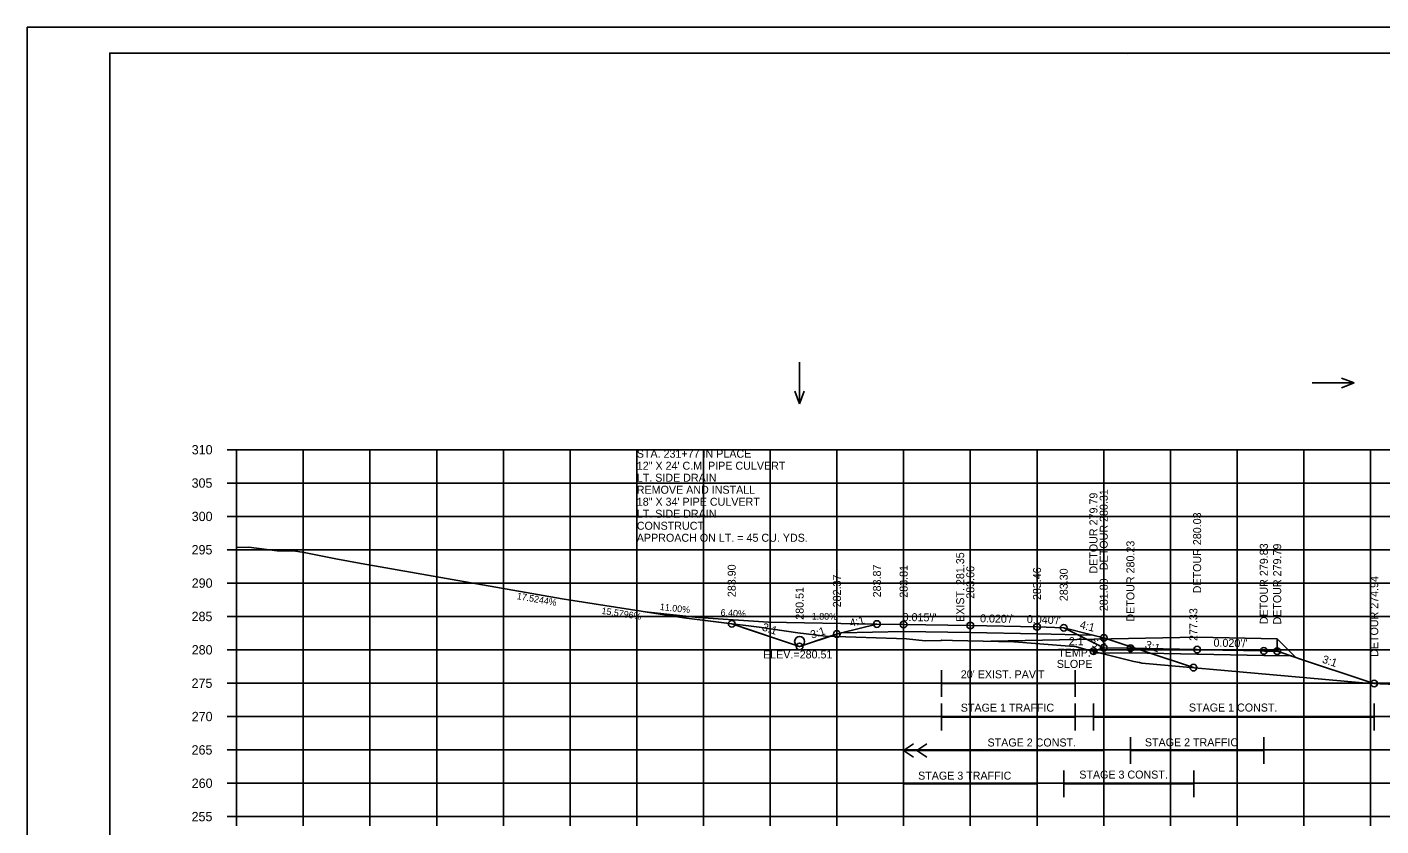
# Model space of a CAD drawing. Extents: x 4667 to 1632277, y -2100 to 724501.
# Drawn here: x 5635.8 to 5838.7, y 903.2 to 1023 of the extents above; entities that cross this region are included whole.
import ezdxf

# ---------------------------------------------------------------- set-up
doc = ezdxf.new("R2010")
doc.units = 0
for name, color, linetype in [('R_Alt Surface', 7, 'Continuous'), ('R_Axis', 7, 'Continuous'), ('R_Axis Annot', 7, 'Continuous'), ('R_Border', 7, 'Continuous'), ('R_Border Notes', 7, 'Continuous'), ('R_Detour', 7, 'Continuous'), ('R_Detour Annot', 7, 'Continuous'), ('R_Drive', 7, 'Continuous'), ('R_Exist Surface', 7, 'Continuous'), ('R_Fin Surface', 7, 'Continuous'), ('R_Fin Surface Annot', 7, 'Continuous'), ('R_Grid', 7, 'Continuous'), ('R_No Plot', 7, 'Continuous'), ('R_Proposed CofA', 7, 'Continuous'), ('R_Temp Easement', 7, 'Continuous'), ('R_Water', 7, 'Continuous'), ('R_Water Annot', 7, 'Continuous'), ('T_Drafting', 7, 'Continuous'), ('T_Notes', 7, 'Continuous')]:
    doc.layers.add(name, color=color, linetype=linetype)

msp = doc.modelspace()

# ---------------------------------------------------------------- linework, layer by layer
at = {"layer": 'R_Alt Surface'}
msp.add_lwpolyline([(5757.86, 932.15), (5767.18, 932.34), (5777.18, 932.19), (5787.18, 931.99), (5795.55, 931.82)], dxfattribs=at)
at = {"layer": 'R_Axis'}
for p, q in [((5665.78, 959.61), (5667.18, 959.61)), ((5667.18, 904.61), (5667.18, 959.61)), ((5665.78, 954.61), (5667.18, 954.61)), ((5665.78, 949.61), (5667.18, 949.61)), ((5665.78, 944.61), (5667.18, 944.61)), ((5665.78, 939.61), (5667.18, 939.61)), ((5665.78, 934.61), (5667.18, 934.61)), ((5665.78, 929.61), (5667.18, 929.61)), ((5665.78, 924.61), (5667.18, 924.61)), ((5665.78, 919.61), (5667.18, 919.61)), ((5665.78, 914.61), (5667.18, 914.61)), ((5665.78, 909.61), (5667.18, 909.61)), ((5665.78, 904.61), (5667.18, 904.61)), ((5667.18, 904.61), (5947.18, 904.61)), ((5667.18, 903.21), (5667.18, 904.61)), ((5677.18, 903.21), (5677.18, 904.61)), ((5687.18, 903.21), (5687.18, 904.61)), ((5697.18, 903.21), (5697.18, 904.61)), ((5707.18, 903.21), (5707.18, 904.61)), ((5717.18, 903.21), (5717.18, 904.61)), ((5727.18, 903.21), (5727.18, 904.61)), ((5737.18, 903.21), (5737.18, 904.61)), ((5747.18, 903.21), (5747.18, 904.61)), ((5757.18, 903.21), (5757.18, 904.61)), ((5767.18, 903.21), (5767.18, 904.61)), ((5777.18, 903.21), (5777.18, 904.61)), ((5787.18, 903.21), (5787.18, 904.61)), ((5797.18, 903.21), (5797.18, 904.61)), ((5807.18, 903.21), (5807.18, 904.61)), ((5817.18, 903.21), (5817.18, 904.61)), ((5827.18, 903.21), (5827.18, 904.61)), ((5837.18, 903.21), (5837.18, 904.61))]:
    msp.add_line(p, q, dxfattribs=at)
at = {"layer": 'R_Border'}
for p, q in [((5648.18, 1019.07), (5964.36, 1019.07)), ((5648.18, 813.61), (5648.18, 1019.07)), ((5800.7, 1018.81), (5800.7, 1018.81)), ((5800.7, 1018.81), (5800.7, 1018.81))]:
    msp.add_line(p, q, dxfattribs=at)
at = {"layer": 'R_Detour'}
for points in [[(5795.64, 929.4), (5795.64, 929.4), (5795.64, 929.4), (5795.79, 929.45), (5797.18, 929.92), (5800.86, 929.84), (5801.18, 929.84), (5801.99, 929.82), (5811.18, 929.64), (5811.99, 929.62), (5821.18, 929.44), (5821.35, 929.43), (5823.18, 929.4), (5826.12, 928.42), (5826.38, 928.33), (5836.78, 924.87), (5837.73, 924.55)], [(5795.64, 929.11), (5795.64, 929.4), (5795.64, 929.11), (5801.17, 929.17), (5811.18, 928.97), (5821.17, 928.77), (5825.31, 928.69)]]:
    msp.add_lwpolyline(points, dxfattribs=at)
at = {"layer": 'R_Drive'}
for p, q in [((5728.43, 935.33), (5736.39, 934.45)), ((5736.39, 934.45), (5746.94, 933.78)), ((5746.94, 933.78), (5763.18, 933.48))]:
    msp.add_line(p, q, dxfattribs=at)
at = {"layer": 'R_Exist Surface'}
msp.add_lwpolyline([(5667.18, 944.94), (5669.04, 945.02), (5673.27, 944.46), (5675.73, 944.46), (5677.32, 944.21), (5682.07, 943.24), (5685.86, 942.55), (5716, 937.26), (5734.23, 934.42), (5745.52, 932.99), (5751.34, 932.16), (5755.48, 931.66), (5767.59, 931.24), (5770.39, 930.97), (5772.75, 931.02), (5772.83, 931.03), (5772.9, 931.05), (5774.51, 931.02), (5783.7, 930.82), (5783.74, 930.81), (5783.76, 930.81), (5791.39, 930.21), (5792.8, 930.1), (5792.91, 930.1), (5793.11, 930.04), (5794.7, 929.63), (5801.67, 927.88), (5802.54, 927.72), (5802.91, 927.63), (5822.01, 925.91), (5836, 924.65), (5838.62, 924.5), (5875.42, 923)], dxfattribs=at)
at = {"layer": 'R_Fin Surface'}
msp.add_lwpolyline([(5741.41, 933.51), (5751.59, 930.12), (5757.18, 931.98), (5757.86, 932.15), (5763.18, 933.48), (5767.18, 933.42), (5777.18, 933.27), (5787.18, 933.07), (5791.18, 932.91), (5795.55, 931.82), (5797.18, 931.41), (5810.62, 926.94)], dxfattribs=at)
at = {"layer": 'R_Grid'}
for p, q in [((5667.18, 959.61), (5947.18, 959.61)), ((5667.18, 904.61), (5667.18, 959.61)), ((5677.18, 904.61), (5677.18, 959.61)), ((5687.18, 904.61), (5687.18, 959.61)), ((5697.18, 904.61), (5697.18, 959.61)), ((5707.18, 904.61), (5707.18, 959.61)), ((5717.18, 904.61), (5717.18, 959.61)), ((5727.18, 904.61), (5727.18, 959.61)), ((5737.18, 904.61), (5737.18, 959.61)), ((5747.18, 904.61), (5747.18, 959.61)), ((5757.18, 904.61), (5757.18, 959.61)), ((5767.18, 904.61), (5767.18, 959.61)), ((5777.18, 904.61), (5777.18, 959.61)), ((5787.18, 904.61), (5787.18, 959.61)), ((5797.18, 904.61), (5797.18, 959.61)), ((5807.18, 904.61), (5807.18, 959.61)), ((5817.18, 904.61), (5817.18, 959.61)), ((5827.18, 904.61), (5827.18, 959.61)), ((5837.18, 904.61), (5837.18, 959.61)), ((5667.18, 954.61), (5947.18, 954.61)), ((5667.18, 949.61), (5947.18, 949.61)), ((5667.18, 944.61), (5947.18, 944.61)), ((5667.18, 939.61), (5947.18, 939.61)), ((5667.18, 934.61), (5947.18, 934.61)), ((5667.18, 929.61), (5947.18, 929.61)), ((5667.18, 924.61), (5947.18, 924.61)), ((5667.18, 919.61), (5947.18, 919.61)), ((5667.18, 914.61), (5947.18, 914.61)), ((5667.18, 909.61), (5947.18, 909.61)), ((5667.18, 904.61), (5947.18, 904.61))]:
    msp.add_line(p, q, dxfattribs=at)
at = {"layer": 'R_No Plot'}
for p, q in [((5635.78, 1022.97), (5969.12, 1022.97)), ((5736.39, 934.45), (5728.43, 935.33)), ((5746.94, 933.78), (5736.39, 934.45)), ((5763.18, 933.48), (5746.94, 933.78)), ((5756.15, 931.64), (5757.18, 931.98))]:
    msp.add_line(p, q, dxfattribs=at)
for points in [[(5635.78, 1022.97), (5969.12, 1022.97), (5969.12, 809.63), (5635.78, 809.63)], [(5882.1, 1019.07), (5901.72, 1019.07), (5901.72, 1009.19), (5917.84, 1009.19), (5941.04, 1009.19), (5941.04, 984.86), (5964.36, 984.86), (5964.36, 813.61), (5648.18, 813.61), (5648.18, 1019.07)]]:
    msp.add_lwpolyline(points, close=True, dxfattribs=at)
for points in [[(5728.43, 935.33), (5734.23, 934.42), (5741.41, 933.51), (5744.54, 932.47), (5749.01, 930.98), (5751.59, 930.12), (5756.15, 931.64)], [(5757.18, 931.98), (5757.86, 932.15), (5763.18, 933.48)]]:
    msp.add_lwpolyline(points, dxfattribs=at)
for centre in [(5741.41, 933.51), (5763.18, 933.48), (5767.18, 933.42), (5777.18, 933.27), (5757.18, 931.98), (5787.18, 933.07), (5791.18, 932.91), (5797.18, 931.41), (5751.59, 930.12), (5795.64, 929.4), (5797.18, 929.92), (5801.18, 929.84), (5811.18, 929.64), (5821.18, 929.44), (5823.18, 929.4), (5810.62, 926.94), (5837.73, 924.55)]:
    msp.add_circle(centre, 0.5, dxfattribs=at)
at = {"layer": 'R_Proposed CofA'}
for p, q in [((5767.18, 914.54), (5768.68, 915.54)), ((5769.18, 914.54), (5770.68, 915.54)), ((5767.18, 914.54), (5768.68, 913.54)), ((5769.18, 914.54), (5770.68, 913.54))]:
    msp.add_line(p, q, dxfattribs=at)
at = {"layer": 'R_Temp Easement'}
for p, q in [((5772.88, 922.54), (5772.88, 926.54)), ((5792.88, 922.54), (5792.88, 926.54)), ((5772.88, 924.54), (5792.88, 924.54)), ((5772.88, 917.54), (5772.88, 921.54)), ((5792.88, 917.54), (5792.88, 921.54)), ((5795.64, 917.54), (5795.64, 921.54)), ((5837.73, 917.54), (5837.73, 921.54)), ((5772.88, 919.54), (5792.88, 919.54)), ((5837.73, 919.54), (5795.64, 919.54)), ((5797.18, 912.54), (5797.18, 916.54)), ((5801.18, 912.54), (5801.18, 916.54)), ((5821.18, 912.54), (5821.18, 916.54)), ((5797.18, 914.54), (5767.18, 914.54)), ((5821.18, 914.54), (5801.18, 914.54)), ((5767.18, 907.54), (5767.18, 911.54)), ((5787.18, 907.54), (5787.18, 911.54)), ((5791.18, 907.54), (5791.18, 911.54)), ((5810.69, 907.54), (5810.69, 911.54)), ((5787.18, 909.54), (5767.18, 909.54)), ((5791.18, 909.54), (5810.69, 909.54))]:
    msp.add_line(p, q, dxfattribs=at)
at = {"layer": 'R_Water'}
msp.add_circle((5751.59, 930.87), 0.75, dxfattribs=at)
at = {"layer": 'R_Water Annot'}
for p, q in [((5751.59, 972.75), (5751.59, 966.47)), ((5834.72, 969.61), (5832.8, 970.31)), ((5751.59, 966.47), (5750.89, 968.39)), ((5751.59, 966.47), (5752.29, 968.39)), ((5828.44, 969.61), (5834.72, 969.61)), ((5834.72, 969.61), (5832.8, 968.91))]:
    msp.add_line(p, q, dxfattribs=at)
at = {"layer": 'T_Drafting'}
msp.add_line((5791.18, 932.91), (5797.18, 929.92), dxfattribs=at)
at = {"layer": 'T_Notes'}
for p, q in [((5780.25, 930.89), (5811.18, 931.51)), ((5823.18, 931.27), (5811.18, 931.51)), ((5823.18, 929.4), (5823.18, 931.27)), ((5823.18, 931.27), (5825.99, 928.46))]:
    msp.add_line(p, q, dxfattribs=at)
for points in [[(5780.25, 930.89), (5783.7, 930.82), (5783.76, 930.81), (5791.39, 930.21), (5792.8, 930.1), (5792.91, 930.1), (5793.11, 930.04)], [(5793.11, 930.04), (5794.7, 929.63), (5795.64, 929.4), (5795.64, 929.4), (5797.18, 929.92), (5801.18, 929.84), (5823.18, 929.4), (5825.99, 928.46)]]:
    msp.add_lwpolyline(points, dxfattribs=at)

# ---------------------------------------------------------------- texts
at = {"layer": 'R_Axis Annot'}
for s, p in [('310', (5660.46, 958.91)), ('305', (5660.44, 953.91)), ('300', (5660.46, 948.91)), ('295', (5660.44, 943.91)), ('290', (5660.46, 938.91)), ('285', (5660.44, 933.91)), ('280', (5660.46, 928.91)), ('275', (5660.44, 923.91)), ('270', (5660.46, 918.91)), ('265', (5660.44, 913.91)), ('260', (5660.46, 908.91)), ('255', (5660.44, 903.91))]:
    msp.add_text(s, height=1.4, dxfattribs=at).set_placement(p)
at = {"layer": 'R_Border Notes'}
for s, p in [('TEMP.', (5790.34, 928.6)), ('2:1', (5791.94, 930.3)), ('SLOPE', (5790.14, 926.9))]:
    msp.add_text(s, height=1.2, dxfattribs=at).set_placement(p)
at = {"layer": 'R_Detour Annot'}
for s, rotation, p in [('3:1', 18.4349, (5795.47, 929.87)), ("0.020'/'", 358.8542, (5813.63, 930.09)), ('3:1', 341.5651, (5829.83, 927.71))]:
    msp.add_text(s, height=1.2, rotation=rotation, dxfattribs=at).set_placement(p)
at = {"layer": 'R_Drive'}
for s, rotation, p in [('11.00%', 353.7227, (5730.6, 935.59)), ('6.40%', 356.3381, (5739.72, 934.74)), ('1.80%', 358.9688, (5753.4, 934.16))]:
    msp.add_text(s, height=1, rotation=rotation, dxfattribs=at).set_placement(p)
at = {"layer": 'R_Fin Surface Annot'}
for s, rotation, p in [('DETOUR 279.79', 90, (5796.24, 941.04)), ('DETOUR 280.31', 90, (5797.78, 941.56)), ('DETOUR 280.03', 90, (5811.78, 938.08)), ('DETOUR 280.23', 90, (5801.78, 933.84)), ('DETOUR 279.83', 90, (5821.78, 933.44)), ('DETOUR 279.79', 90, (5823.78, 933.4)), ('283.90', 90, (5742.01, 937.51)), ('283.87', 90, (5763.78, 937.48)), ('283.81', 90, (5767.78, 937.42)), ('283.66', 90, (5777.78, 937.27)), ('283.46', 90, (5787.78, 937.07)), ('283.30', 90, (5791.78, 936.91)), ('282.37', 90, (5757.78, 935.98)), ('281.80', 90, (5797.78, 935.41)), ('DETOUR 274.94', 90, (5838.33, 928.55)), ('280.51', 90, (5752.19, 934.12)), ('277.33', 90, (5811.22, 930.94)), ('3:1', 341.5651, (5745.87, 932.55)), ('4:1', 14.0362, (5759.26, 933.02)), ("0.015'/'", 359.1366, (5767.02, 933.93)), ("0.020'/'", 358.8542, (5778.63, 933.74)), ("0.040'/'", 357.7094, (5785.64, 933.64)), ('4:1', 345.9638, (5793.5, 932.85)), ('3:1', 18.4349, (5753.44, 931.26)), ('3:1', 341.5651, (5803.27, 929.91))]:
    msp.add_text(s, height=1.2, rotation=rotation, dxfattribs=at).set_placement(p)
at = {"layer": 'R_No Plot'}
for s, rotation, p in [('17.5244%', 350.0602, (5709.14, 937.22)), ('15.5796%', 351.1447, (5721.84, 935.01))]:
    msp.add_text(s, height=1, rotation=rotation, dxfattribs=at).set_placement(p)
at = {"layer": 'R_Temp Easement'}
msp.add_text('EXIST. 281.35', height=1.2, rotation=90, dxfattribs=at).set_placement((5776.26, 933.79))
for s, height, p in [("20' EXIST. PAV'T", 1.2, (5775.75, 925.34)), ('STAGE 1 TRAFFIC', 1.2, (5775.75, 920.34)), ('STAGE 1 CONST.', 1.1985, (5809.95, 920.36)), ('STAGE 2 CONST.', 1.1985, (5779.76, 915.12)), ('STAGE 2 TRAFFIC', 1.1985, (5803.35, 915.15)), ('STAGE 3 TRAFFIC', 1.1985, (5769.35, 910.15)), ('STAGE 3 CONST.', 1.1985, (5793.52, 910.31))]:
    msp.add_text(s, height=height, dxfattribs=at).set_placement(p)
at = {"layer": 'R_Water Annot'}
for s, p in [('STA. 231+77 IN PLACE', (5727.18, 958.41)), ('12" X 24\' C.M. PIPE CULVERT', (5727.18, 956.61)), ('LT. SIDE DRAIN', (5727.18, 954.81)), ('REMOVE AND INSTALL', (5727.18, 953.01)), ('18" X 34\' PIPE CULVERT', (5727.18, 951.21)), ('LT. SIDE DRAIN', (5727.18, 949.41)), ('CONSTRUCT ', (5727.18, 947.61)), ('APPROACH ON LT. = 45 CU. YDS.', (5727.18, 945.81)), ('ELEV.=280.51', (5746.11, 928.32))]:
    msp.add_text(s, height=1.2, dxfattribs=at).set_placement(p)

doc.saveas('drawing.dxf')
